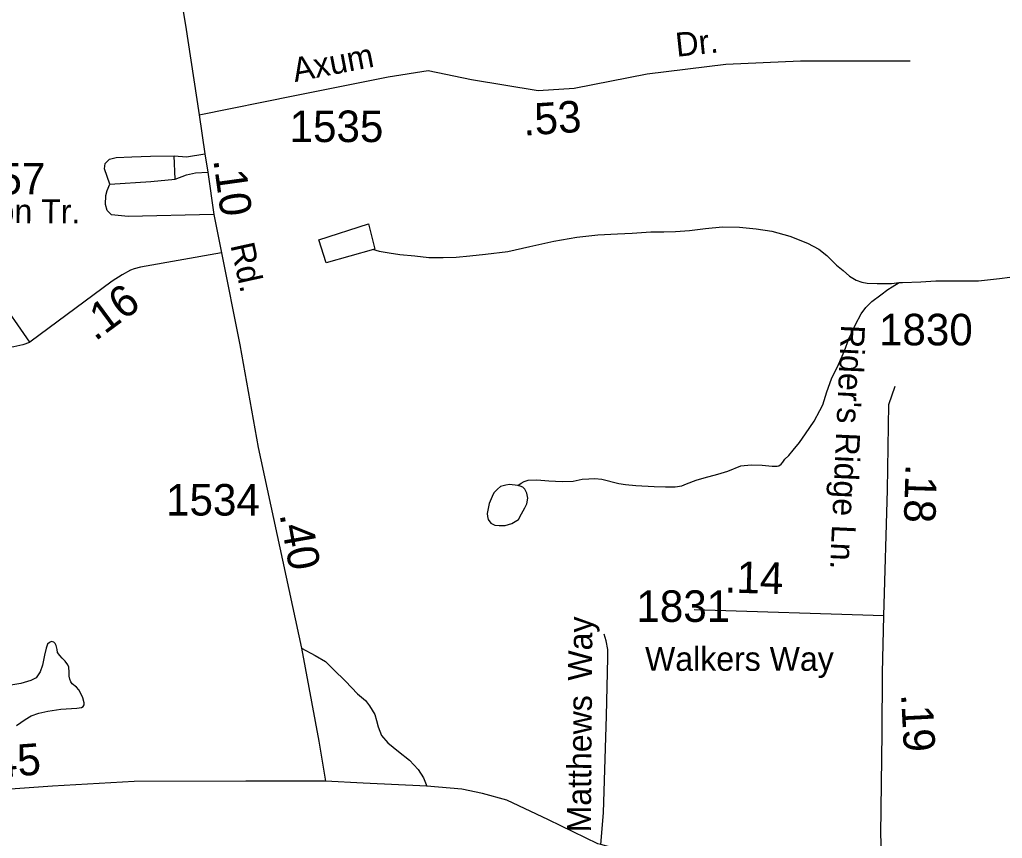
# Model space of a CAD drawing. Extents: x 2082433 to 2279600, y 546599 to 755198.
# Drawn here: x 2113702 to 2117599, y 651046 to 654290 of the extents above; entities that cross this region are included whole.
import ezdxf

# ---------------------------------------------------------------- set-up
doc = ezdxf.new("R2010")
doc.units = 0
for name, color, linetype in [('Exist Hydrographic Misc Water Feature', 7, 'Continuous'), ('Exist Road Non-System Type 51', 7, 'Continuous'), ('Exist Road Non-System Type 51 Label', 7, 'Continuous'), ('Exist Road Secondary Mileage Hundredths English Label', 7, 'Continuous'), ('Exist Road Secondary Type 51 Attributed', 7, 'Continuous'), ('Exist Road Secondary Type 51 Label', 7, 'Continuous'), ('Exist Road Secondary Type 51 Number Label', 7, 'Continuous')]:
    doc.layers.add(name, color=color, linetype=linetype)

msp = doc.modelspace()

# ---------------------------------------------------------------- linework, layer by layer
at = {"layer": 'Exist Hydrographic Misc Water Feature'}
for points in [[(2115105.1, 653379), (2114917.2, 653326.3), (2114888.7, 653418.3), (2115084.6, 653481.1), (2115110.8, 653381.4), (2115105.1, 653379)], [(2115105.1, 653379), (2115114.9, 653377.1), (2115127, 653373.3), (2115167, 653365.6), (2115208.8, 653359.7), (2115268.7, 653353.9), (2115324.7, 653348.2), (2115380.9, 653348.2), (2115432.7, 653348.5), (2115486.9, 653354.9), (2115549.2, 653361.3), (2115637.2, 653371.5), (2115724.7, 653391.9), (2115820.7, 653412.3), (2115910.7, 653428.7), (2115994.6, 653437.1), (2116072.5, 653441.5), (2116130.3, 653443.7), (2116204.6, 653449.9), (2116256.4, 653450.1), (2116302.4, 653450.5), (2116358.3, 653454.6), (2116422.1, 653462.7), (2116488.3, 653469.4), (2116556.4, 653467.6), (2116622, 653461.7), (2116684.2, 653451.9), (2116756.3, 653432.5), (2116826.5, 653404.8), (2116870.6, 653381.1), (2116902.8, 653355.1), (2116940.7, 653317.4), (2116966.7, 653295.6), (2116992.8, 653273.4), (2117019, 653257.6), (2117040.8, 653249.9), (2117063.1, 653245.7), (2117102.7, 653244.2), (2117158.9, 653244.2), (2117188.8, 653248.6)], [(2117188.8, 653248.6), (2117203, 653248.5), (2117275.1, 653250.9), (2117334.8, 653254.8), (2117418.7, 653255.5), (2117504.6, 653255.9), (2117586.8, 653264.2), (2117628.6, 653270.4), (2117670.9, 653276.6), (2117686.7, 653276.7)], [(2115676.7, 652444), (2115690.9, 652454), (2115702.8, 652459.9), (2115718.8, 652466), (2115752.8, 652466.2), (2115800.6, 652462.6), (2115852.7, 652460.8), (2115897, 652461), (2115932.7, 652469), (2115958.5, 652471.1), (2115982.7, 652471.5), (2116011, 652469.3), (2116078.4, 652451.7), (2116104.7, 652447.8), (2116144.9, 652444.2), (2116218.5, 652440.3), (2116263, 652438.5), (2116300.7, 652438.8), (2116327, 652442.9), (2116346.7, 652450.9), (2116384.6, 652465), (2116416.6, 652475.2), (2116470.3, 652489.4), (2116510.5, 652501.5), (2116562, 652521.8), (2116602.4, 652526.2), (2116646.2, 652524.4), (2116686.2, 652520.4), (2116706.3, 652520.6), (2116712.3, 652522.5), (2116722.1, 652528.3), (2116728, 652536.7), (2116736, 652548.5), (2116752, 652562.7), (2116769.7, 652584.8), (2116793.9, 652614.8), (2116817.9, 652648.9), (2116851.7, 652698.9), (2116875.3, 652741.2), (2116887, 652763.4), (2116903, 652815.3), (2116921, 652867.3), (2116948.5, 652923.6), (2116972.5, 652977.5), (2116989.9, 653025.6), (2117015.7, 653081.7), (2117039.3, 653124), (2117057.4, 653150), (2117081.4, 653174), (2117117, 653200.2), (2117145.1, 653220.3), (2117161.1, 653232.1), (2117188.8, 653248.6)], [(2115676.7, 652444), (2115644.8, 652448), (2115629.2, 652445.9), (2115608.9, 652439.7), (2115597.2, 652429.7), (2115589, 652421.6), (2115582.8, 652415.6), (2115575.5, 652401.3), (2115563.1, 652373.6), (2115555.6, 652333.4), (2115557.4, 652321.4), (2115559.7, 652309.6), (2115569.7, 652295.6), (2115585.7, 652287.4), (2115603.7, 652286), (2115627.5, 652286), (2115653.6, 652293.8), (2115679.6, 652310.1), (2115691.3, 652332.3), (2115705, 652356.2), (2115713.2, 652372), (2115716.9, 652394.1), (2115712.6, 652414.3), (2115704.6, 652430.1), (2115696.6, 652438.2), (2115687.2, 652442), (2115676.7, 652444)], [(2113689.6, 651493.6), (2113723.2, 651517.7), (2113747.4, 651531.9), (2113777.6, 651542), (2113813.2, 651549.9), (2113865.1, 651558.3), (2113929.3, 651562.4), (2113946.9, 651564.5), (2113953.3, 651568.5), (2113957.2, 651574.8), (2113957.2, 651582.5), (2113952.9, 651602.6), (2113944.9, 651620.5), (2113937.1, 651634.6), (2113926.8, 651644.7), (2113910.8, 651658.4), (2113904.5, 651666.3), (2113900.6, 651676.6), (2113898.7, 651688.3), (2113898.9, 651704.5), (2113896.3, 651724.3), (2113892.4, 651734.3), (2113882.3, 651748.3), (2113870.4, 651760.3), (2113860.6, 651770.3), (2113852.4, 651782.1), (2113850.1, 651794.2), (2113846.5, 651810.1), (2113842.1, 651818.1), (2113838, 651824), (2113828.2, 651825.9), (2113820.4, 651822.2), (2113812.2, 651816.1), (2113806.5, 651800), (2113800.5, 651772.1), (2113792.1, 651732), (2113782.7, 651705.8), (2113766.9, 651681.9), (2113746.8, 651671.9), (2113707, 651659.7), (2113658.8, 651651.6)]]:
    msp.add_lwpolyline(points, dxfattribs=at)
at = {"layer": 'Exist Road Non-System Type 51'}
msp.add_line((2114318.1, 653657.9), (2114314.2, 653750.2), dxfattribs=at)
for points in [[(2114059.4, 653638.4), (2114038.6, 653699.5), (2114041.2, 653720.3), (2114058.1, 653737.2), (2114084.1, 653743.7), (2114146.5, 653746.3), (2114220.6, 653748.9), (2114314.2, 653750.2)], [(2114314.2, 653750.2), (2114363.6, 653746.3), (2114436.4, 653758)], [(2114059.4, 653638.4), (2114221.9, 653648.8), (2114318.1, 653657.9)], [(2114318.1, 653657.9), (2114363.6, 653674.8), (2114398.7, 653683.9), (2114448.1, 653686.5)], [(2114471.5, 653517.5), (2114132.2, 653509.7), (2114065.9, 653516.2), (2114049, 653534.4), (2114042.5, 653557.8), (2114043.8, 653592.9), (2114049, 653613.7), (2114059.4, 653638.4)], [(2116006.4, 651021.9), (2116016.7, 651146.7), (2116028.7, 651531.6), (2116034.7, 651761.6), (2116034.7, 651794.1), (2116027.8, 651828.4), (2116019.3, 651855.7)], [(2114819.9, 651799.4), (2114873.2, 651770.1), (2114914.8, 651746.7), (2114946.1, 651715.5), (2114994.2, 651668.7), (2115041, 651619.3), (2115073.5, 651592), (2115089.1, 651571.2), (2115109.9, 651537.4), (2115116.4, 651512.7), (2115122.9, 651488), (2115137.2, 651454.2), (2115161.9, 651424.3), (2115203.5, 651390.5), (2115247.7, 651355.4), (2115281.5, 651319), (2115303.6, 651286.5), (2115316.6, 651253.3)]]:
    msp.add_lwpolyline(points, dxfattribs=at)
at = {"layer": 'Exist Road Secondary Type 51 Attributed'}
msp.add_line((2113741.9, 653011.7), (2113491.7, 653372.4), dxfattribs=at)
for points in [[(2113575, 654719.1), (2113746, 654696.1), (2114103.5, 654672.9), (2114164.7, 654660.3), (2114199.3, 654647.2), (2114234.9, 654627.8), (2114262.6, 654604.5), (2114286.6, 654572), (2114310.3, 654522.5), (2114323.3, 654479.6), (2114341.5, 654378.2), (2114359.3, 654268.3), (2114414, 653912.6)], [(2114414, 653912.6), (2114793.5, 653989.8), (2115162.7, 654063), (2115321.8, 654088.5), (2115493.7, 654053.5), (2115757.8, 654008.9), (2115901, 654018.5), (2116190.6, 654075.8), (2116502.5, 654114), (2116798.5, 654126.7), (2117233, 654126.6)], [(2114414, 653912.6), (2114436.4, 653758), (2114448.1, 653686.5), (2114471.5, 653517.5), (2114502.1, 653366.1)], [(2114502.1, 653366.1), (2114181.3, 653309), (2114156.1, 653303), (2114141.2, 653297.4), (2114108.4, 653279.7), (2114068.8, 653253.4), (2113741.9, 653011.7)], [(2114502.1, 653366.1), (2114575.5, 653002), (2114648.3, 652595.5), (2114819.9, 651799.4), (2114888.8, 651430.8), (2114914.8, 651272.2)], [(2113741.9, 653011.7), (2113740.8, 653011.3), (2113715.1, 653002.1), (2113678.6, 652993.4), (2113612.2, 652982.8), (2113453.1, 652961.8), (2113421.9, 652955.2), (2113404.3, 652951.1), (2113390.4, 652945.5), (2113389.5, 652945.1), (2113378.9, 652938.6), (2113376.4, 652936.6), (2113366.9, 652927.9), (2113355, 652916.2), (2113165.4, 652728.5), (2113079.4, 652650.3), (2112971.3, 652589.4)], [(2117128.5, 651928.4), (2117143.1, 652427), (2117148.2, 652765.7), (2117173.2, 652838.5)], [(2117128.5, 651928.4), (2116376, 651951.5)], [(2117121.7, 650927.8), (2117116.5, 651062.9), (2117122.5, 651462.3), (2117123.4, 651702.6), (2117128.5, 651928.4)], [(2114914.8, 651272.2), (2114598.6, 651272.4), (2114156.2, 651270.8), (2113831.6, 651253.3), (2113571.4, 651234.2), (2113380.5, 651200.7), (2113145, 651127.5), (2112942.9, 651067), (2112832.3, 651052.6), (2112722.5, 651051.1), (2112590.3, 651073.3)], [(2117121.7, 650927.8), (2116869.7, 650931.6), (2116341.8, 650948.3), (2116208.1, 650961.9), (2116107.4, 650994.5), (2116006.4, 651021.9), (2115994.1, 651024.8), (2115799.5, 651119.4), (2115633.6, 651198), (2115537.8, 651223.7), (2115455.7, 651240.8), (2115316.6, 651253.3), (2115064.6, 651265.1), (2114914.8, 651272.2)]]:
    msp.add_lwpolyline(points, dxfattribs=at)

# ---------------------------------------------------------------- texts
at = {"layer": 'Exist Road Non-System Type 51 Label'}
for s, p in [('Way', (2115971.3, 651670.6)), ('Matthews', (2115966.8, 651069.4))]:
    msp.add_text(s, height=95, rotation=89.555, dxfattribs=at).set_placement(p)
at = {"layer": 'Exist Road Secondary Mileage Hundredths English Label'}
for s, rotation, p in [('.53', 3.8169, (2115700.8, 653830.5)), ('.10', 277.8832, (2114469.4, 653734.7)), ('.16', 36.4746, (2114001.4, 653013.6)), ('.18', 268.2324, (2117215.2, 652530.1)), ('.40', 280.1553, (2114732.1, 652329.9)), ('.14', 358.2593, (2116496.4, 652020.6)), ('.19', 272.9113, (2117196.7, 651617.6)), ('.45', 4.2006, (2113557.7, 651282.5))]:
    msp.add_text(s, height=125, rotation=rotation, dxfattribs=at).set_placement(p)
at = {"layer": 'Exist Road Secondary Type 51 Label'}
for s, rotation, p in [('Dr.', 6.0415, (2116307.5, 654142.8)), ('Axum', 10.9425, (2114793.3, 654042.8)), ('Wagon Tr.', 359.6909, (2113349.3, 653485.7)), ('Rd.', 282.4483, (2114537.2, 653396.2)), ("Rider's Ridge Ln.", 267.3993, (2116959.3, 653082.7))]:
    msp.add_text(s, height=95, rotation=rotation, dxfattribs=at).set_placement(p)
msp.add_text('Walkers Way', height=95, dxfattribs=at).set_placement((2116181.8, 651709.9))
at = {"layer": 'Exist Road Secondary Type 51 Number Label'}
for s, p in [('1535', (2114772.3, 653805.1)), ('2957', (2113431.8, 653597.8)), ('1830', (2117109.4, 652999.6)), ('1534', (2114282.6, 652325.2)), ('1831', (2116147.5, 651903.8))]:
    msp.add_text(s, height=125, dxfattribs=at).set_placement(p)

doc.saveas('drawing.dxf')
